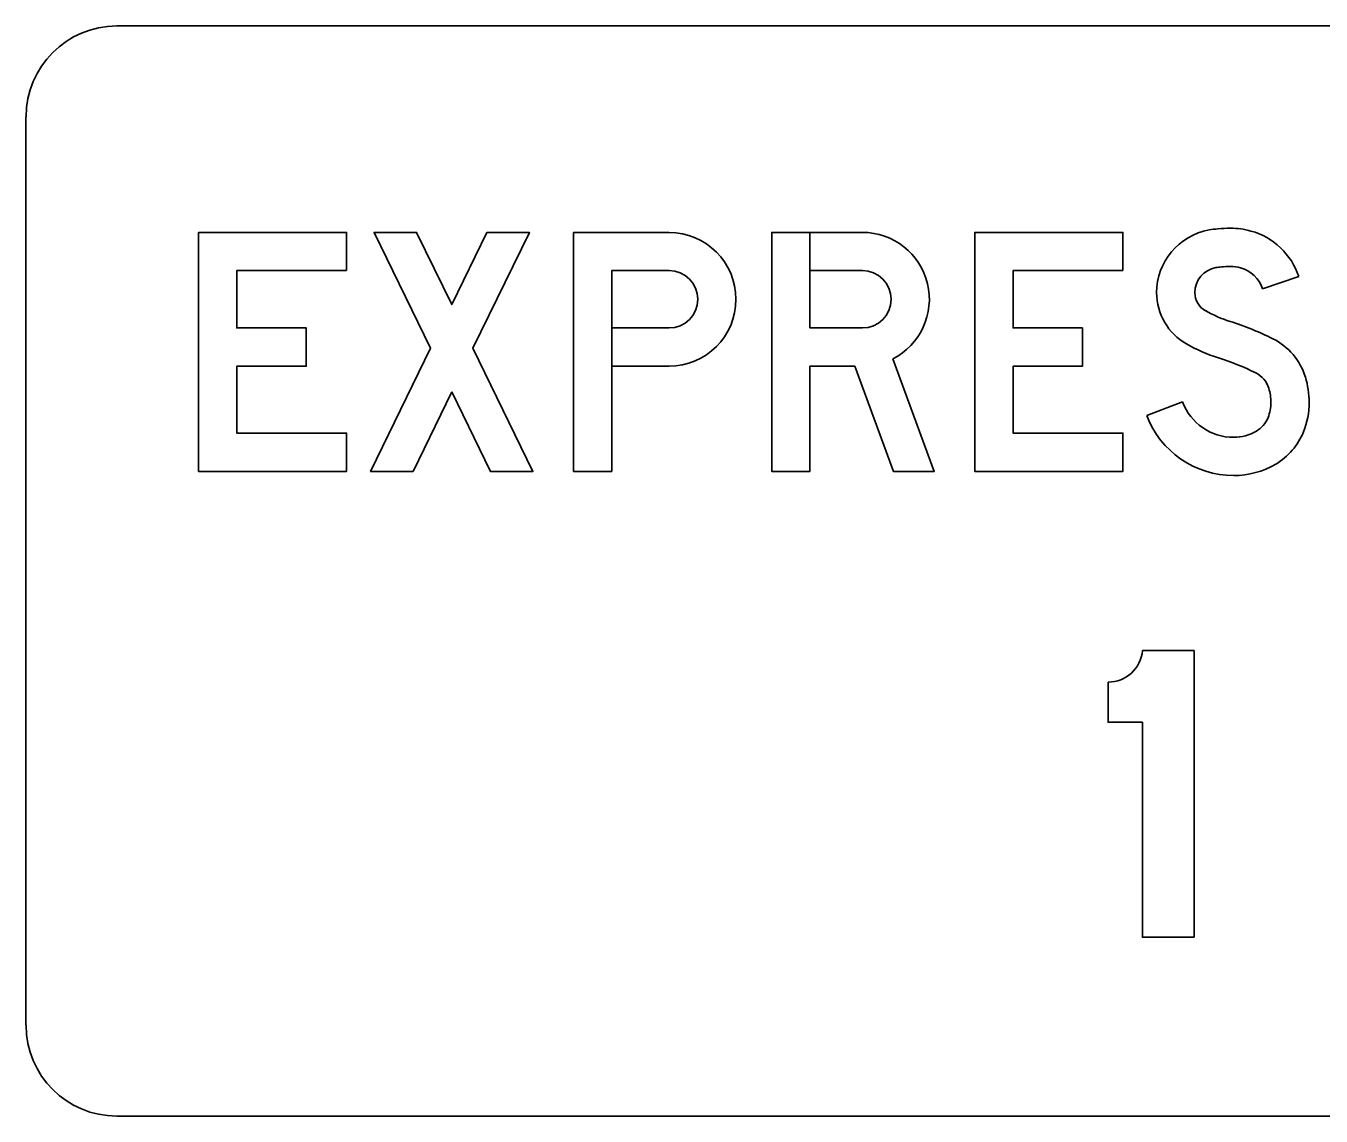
# Model space of a CAD drawing. Extents: x 42133 to 45533, y 41351 to 47951.
# Drawn here: x 44677.5 to 44757.2, y 46105 to 46172.1 of the extents above; entities that cross this region are included whole.
import ezdxf

# ---------------------------------------------------------------- set-up
doc = ezdxf.new("R2010")
doc.units = 0
doc.layers.add('P_TRAF_SIGN_SignDetails', color=7, linetype='Continuous')

msp = doc.modelspace()

# ---------------------------------------------------------------- linework, layer by layer
at = {"layer": 'P_TRAF_SIGN_SignDetails'}
for p, q in [((44683.061, 46172.1), (44871.92, 46172.1)), ((44677.462, 46110.624), (44677.462, 46166.509)), ((44713.519, 46157.044), (44717.047, 46157.044)), ((44713.519, 46157.044), (44717.047, 46157.044)), ((44713.519, 46151.164), (44717.047, 46151.164)), ((44871.92, 46105.032), (44683.061, 46105.032))]:
    msp.add_line(p, q, dxfattribs=at)
for points in [[(44697.202, 46157.044), (44690.44, 46157.044), (44690.44, 46153.516), (44694.714, 46153.516), (44694.714, 46151.164), (44690.44, 46151.164), (44690.44, 46147.048), (44697.202, 46147.048), (44697.202, 46144.696), (44688.088, 46144.696), (44688.088, 46159.396), (44697.202, 46159.396)], [(44697.202, 46157.044), (44690.44, 46157.044), (44690.44, 46153.516), (44694.714, 46153.516), (44694.714, 46151.164), (44690.44, 46151.164), (44690.44, 46147.048), (44697.202, 46147.048), (44697.202, 46144.696), (44688.088, 46144.696), (44688.088, 46159.396), (44697.202, 46159.396)], [(44697.202, 46157.044), (44690.44, 46157.044), (44690.44, 46153.516), (44694.714, 46153.516), (44694.714, 46151.164), (44690.44, 46151.164), (44690.44, 46147.048), (44697.202, 46147.048), (44697.202, 46144.696), (44688.088, 46144.696), (44688.088, 46159.396), (44697.202, 46159.396)], [(44703.67, 46149.587), (44701.288, 46144.696), (44698.672, 46144.696), (44702.361, 46152.272), (44698.892, 46159.396), (44701.508, 46159.396), (44703.67, 46154.958), (44705.831, 46159.396), (44708.447, 46159.396), (44704.978, 46152.272), (44708.668, 46144.696), (44706.051, 46144.696)], [(44703.67, 46149.587), (44701.288, 46144.696), (44698.672, 46144.696), (44702.361, 46152.272), (44698.892, 46159.396), (44701.508, 46159.396), (44703.67, 46154.958), (44705.831, 46159.396), (44708.447, 46159.396), (44704.978, 46152.272), (44708.668, 46144.696), (44706.051, 46144.696)], [(44703.67, 46149.587), (44701.288, 46144.696), (44698.672, 46144.696), (44702.361, 46152.272), (44698.892, 46159.396), (44701.508, 46159.396), (44703.67, 46154.958), (44705.831, 46159.396), (44708.447, 46159.396), (44704.978, 46152.272), (44708.668, 46144.696), (44706.051, 46144.696)], [(44744.977, 46157.044), (44738.215, 46157.044), (44738.215, 46153.516), (44742.489, 46153.516), (44742.489, 46151.164), (44738.215, 46151.164), (44738.215, 46147.048), (44744.977, 46147.048), (44744.977, 46144.696), (44735.863, 46144.696), (44735.863, 46159.396), (44744.977, 46159.396)], [(44744.977, 46157.044), (44738.215, 46157.044), (44738.215, 46153.516), (44742.489, 46153.516), (44742.489, 46151.164), (44738.215, 46151.164), (44738.215, 46147.048), (44744.977, 46147.048), (44744.977, 46144.696), (44735.863, 46144.696), (44735.863, 46159.396), (44744.977, 46159.396)], [(44744.977, 46157.044), (44738.215, 46157.044), (44738.215, 46153.516), (44742.489, 46153.516), (44742.489, 46151.164), (44738.215, 46151.164), (44738.215, 46147.048), (44744.977, 46147.048), (44744.977, 46144.696), (44735.863, 46144.696), (44735.863, 46159.396), (44744.977, 46159.396)]]:
    msp.add_lwpolyline(points, close=True, dxfattribs=at)
for points in [[(44717.047, 46159.396), (44711.167, 46159.396), (44711.167, 46144.696), (44713.519, 46144.696), (44713.519, 46151.164)], [(44717.047, 46159.396), (44711.167, 46159.396), (44711.167, 46144.696), (44713.519, 46144.696), (44713.519, 46157.044)], [(44717.047, 46159.396), (44711.167, 46159.396), (44711.167, 46144.696), (44713.519, 46144.696), (44713.519, 46157.044)], [(44728.95, 46153.516), (44725.72, 46153.516), (44725.72, 46159.396), (44723.368, 46159.396), (44723.368, 46144.696), (44725.72, 46144.696), (44725.72, 46151.164), (44728.48, 46151.164), (44730.858, 46144.696), (44733.363, 46144.696), (44730.821, 46151.613)], [(44728.95, 46153.516), (44725.72, 46153.516), (44725.72, 46159.396), (44723.368, 46159.396), (44723.368, 46144.696), (44725.72, 46144.696), (44725.72, 46151.164), (44728.48, 46151.164), (44730.858, 46144.696), (44733.363, 46144.696), (44730.821, 46151.613)], [(44728.95, 46159.396), (44723.368, 46159.396), (44723.368, 46144.696), (44725.72, 46144.696), (44725.72, 46151.164), (44728.48, 46151.164), (44730.858, 46144.696), (44733.363, 46144.696), (44730.821, 46151.613)], [(44725.72, 46159.396), (44725.72, 46157.044), (44728.95, 46157.044)], [(44728.95, 46159.396), (44725.72, 46159.396)], [(44725.72, 46159.396), (44725.72, 46157.044), (44728.95, 46157.044)], [(44728.95, 46159.396), (44725.72, 46159.396)], [(44717.047, 46153.516), (44713.519, 46153.516), (44713.519, 46157.044), (44717.047, 46157.044)], [(44728.95, 46157.044), (44725.72, 46157.044), (44725.72, 46153.516), (44728.95, 46153.516)], [(44753.573, 46155.933), (44755.804, 46156.677)], [(44753.573, 46155.933), (44755.804, 46156.677)], [(44753.573, 46155.933), (44755.804, 46156.677)], [(44717.047, 46153.516), (44713.519, 46153.516), (44713.519, 46151.164), (44717.047, 46151.164)], [(44717.047, 46153.516), (44713.519, 46153.516), (44713.519, 46151.164), (44717.047, 46151.164)], [(44748.647, 46148.971), (44746.447, 46148.141)], [(44748.647, 46148.971), (44746.447, 46148.141)], [(44748.647, 46148.971), (44746.447, 46148.141)], [(44746.183, 46133.671), (44749.358, 46133.671), (44749.358, 46116.031)], [(44746.183, 46133.671), (44749.358, 46133.671), (44749.358, 46116.031)], [(44746.183, 46133.671), (44749.358, 46133.671), (44749.358, 46116.031)], [(44749.358, 46116.031), (44746.183, 46116.031), (44746.183, 46129.261), (44744.066, 46129.261), (44744.066, 46131.731)], [(44749.358, 46116.031), (44746.183, 46116.031), (44746.183, 46129.261), (44744.066, 46129.261), (44744.066, 46131.731)], [(44749.358, 46116.031), (44746.183, 46116.031), (44746.183, 46129.261), (44744.066, 46129.261), (44744.066, 46131.731)]]:
    msp.add_lwpolyline(points, dxfattribs=at)
for centre, radius, start, end in [((44683.061, 46166.506), 5.589, 90, 180), ((44744.066, 46133.855), 2.125, 270, 355.02089), ((44744.066, 46133.855), 2.125, 270, 355.02089), ((44744.066, 46133.855), 2.125, 270, 355.02089), ((44683.061, 46110.621), 5.589, 180, 270)]:
    msp.add_arc(centre, radius, start, end, dxfattribs=at)
for centre, major_axis, ratio, start_param, end_param in [((44750.973, 46155.689), (0, 3.917), 0.999999, 0.175685, 1.570796), ((44750.973, 46155.689), (0, 3.917), 0.999999, 0.175685, 1.570796), ((44750.973, 46155.689), (0, 3.917), 0.999999, 0.175685, 1.570796), ((44751.403, 46153.267), (0, 6.378), 0.999999, 0.090794, 0.175685), ((44751.403, 46153.267), (0, 6.378), 0.999999, 0.090794, 0.175685), ((44751.403, 46153.267), (0, 6.378), 0.999999, 0.090794, 0.175685), ((44751.6, 46151.104), (0, 8.55), 0.999999, 6.283185, 6.373979), ((44751.6, 46151.104), (0, 8.55), 0.999999, 6.283185, 6.373979), ((44751.6, 46151.104), (0, 8.55), 0.999999, 6.283185, 6.373979), ((44751.6, 46154.974), (0, 4.679), 0.999999, 6.012094, 6.283185), ((44751.6, 46154.974), (0, 4.679), 0.999999, 6.012094, 6.283185), ((44751.6, 46154.974), (0, 4.679), 0.999999, 6.012094, 6.283185), ((44717.047, 46155.28), (0, 4.116), 0.999999, 3.141593, 6.283185), ((44717.047, 46155.28), (0, 4.116), 0.999999, 3.141593, 6.283185), ((44717.047, 46155.28), (0, 4.116), 0.999999, 3.141593, 6.283185), ((44728.95, 46155.28), (0, 4.116), 0.999993, 3.613317, 6.283185), ((44728.95, 46155.28), (0, 4.116), 0.999993, 3.613317, 6.283185), ((44728.95, 46155.28), (0, 4.116), 0.999993, 3.613317, 6.283185), ((44751.692, 46155.306), (0, 4.335), 0.999999, 5.034126, 6.012094), ((44751.692, 46155.306), (0, 4.335), 0.999999, 5.034126, 6.012094), ((44751.692, 46155.306), (0, 4.335), 0.999999, 5.034126, 6.012094), ((44750.973, 46155.689), (0, 1.565), 0.999999, 0.175685, 1.570796), ((44750.973, 46155.689), (0, 1.565), 0.999999, 0.175685, 1.570796), ((44750.973, 46155.689), (0, 1.565), 0.999999, 0.175685, 1.570796), ((44751.403, 46153.267), (0, 4.026), 0.999999, 0.090794, 0.175685), ((44751.403, 46153.267), (0, 4.026), 0.999999, 0.090794, 0.175685), ((44751.403, 46153.267), (0, 4.026), 0.999999, 0.090794, 0.175685), ((44751.6, 46151.104), (0, 6.198), 0.999999, 0, 0.090794), ((44751.6, 46151.104), (0, 6.198), 0.999999, 0, 0.090794), ((44751.6, 46151.104), (0, 6.198), 0.999999, 0, 0.090794), ((44751.6, 46154.974), (0, 2.327), 0.999999, 6.012094, 6.283185), ((44751.6, 46154.974), (0, 2.327), 0.999999, 6.012094, 6.283185), ((44751.6, 46154.974), (0, 2.327), 0.999999, 6.012094, 6.283185), ((44751.692, 46155.306), (0, 1.983), 0.999999, 5.034126, 6.012094), ((44751.692, 46155.306), (0, 1.983), 0.999999, 5.034126, 6.012094), ((44751.692, 46155.306), (0, 1.983), 0.999999, 5.034126, 6.012094), ((44717.047, 46155.28), (0, 1.764), 0.999999, 3.141593, 6.283185), ((44717.047, 46155.28), (0, 1.764), 0.999999, 3.141593, 6.283185), ((44717.047, 46155.28), (0, 1.764), 0.999999, 3.141593, 6.283185), ((44728.95, 46155.28), (0, 1.764), 0.999993, 3.141593, 6.283185), ((44728.95, 46155.28), (0, 1.764), 0.999993, 3.141593, 6.283185), ((44728.95, 46155.28), (0, 1.764), 0.999993, 3.141593, 6.283185), ((44750.68, 46155.689), (0, 3.624), 0.999999, 1.570796, 2.627164), ((44750.68, 46155.689), (0, 3.624), 0.999999, 1.570796, 2.627164), ((44750.68, 46155.689), (0, 3.624), 0.999999, 1.570796, 2.627164), ((44750.68, 46155.689), (0, 1.272), 0.999999, 1.570796, 2.627164), ((44750.68, 46155.689), (0, 1.272), 0.999999, 1.570796, 2.627164), ((44750.68, 46155.689), (0, 1.272), 0.999999, 1.570796, 2.627164), ((44754, 46161.564), (0, 8.02), 0.999999, 2.627164, 2.834816), ((44754, 46161.564), (0, 8.02), 0.999999, 2.627164, 2.834816), ((44754, 46161.564), (0, 8.02), 0.999999, 2.627164, 2.834816), ((44746.068, 46136.523), (0, 18.248), 0.999999, 5.820582, 5.976409), ((44746.068, 46136.523), (0, 18.248), 0.999999, 5.820582, 5.976409), ((44746.068, 46136.523), (0, 18.248), 0.999999, 5.820582, 5.976409), ((44754, 46161.564), (0, 10.372), 0.999999, 2.627164, 2.834816), ((44754, 46161.564), (0, 10.372), 0.999999, 2.627164, 2.834816), ((44754, 46161.564), (0, 10.372), 0.999999, 2.627164, 2.834816), ((44752.463, 46149.347), (0, 3.918), 0.999999, 5.010707, 5.820582), ((44752.463, 46149.347), (0, 3.918), 0.999999, 5.010707, 5.820582), ((44752.463, 46149.347), (0, 3.918), 0.999999, 5.010707, 5.820582), ((44746.068, 46136.523), (0, 15.896), 0.999999, 5.820582, 5.976409), ((44746.068, 46136.523), (0, 15.896), 0.999999, 5.820582, 5.976409), ((44746.068, 46136.523), (0, 15.896), 0.999999, 5.820582, 5.976409), ((44752.463, 46149.347), (0, 1.566), 0.999999, 5.010707, 5.820582), ((44752.463, 46149.347), (0, 1.566), 0.999999, 5.010707, 5.820582), ((44752.463, 46149.347), (0, 1.566), 0.999999, 5.010707, 5.820582), ((44751.124, 46148.935), (0, 5.319), 0.999999, 4.712389, 5.010707), ((44751.124, 46148.935), (0, 5.319), 0.999999, 4.712389, 5.010707), ((44751.124, 46148.935), (0, 5.319), 0.999999, 4.712389, 5.010707), ((44751.124, 46148.935), (0, 2.967), 0.999999, 4.712389, 5.010707), ((44751.124, 46148.935), (0, 2.967), 0.999999, 4.712389, 5.010707), ((44751.124, 46148.935), (0, 2.967), 0.999999, 4.712389, 5.010707), ((44751.799, 46150.158), (0, 3.368), 0.999999, 1.931277, 3.141593), ((44751.799, 46150.158), (0, 3.368), 0.999999, 1.931277, 3.141593), ((44751.799, 46150.158), (0, 3.368), 0.999999, 1.931277, 3.141593), ((44751.585, 46148.935), (0, 2.506), 0.999999, 4.331279, 4.712389), ((44751.585, 46148.935), (0, 2.506), 0.999999, 4.331279, 4.712389), ((44751.585, 46148.935), (0, 2.506), 0.999999, 4.331279, 4.712389), ((44751.585, 46148.935), (0, 4.858), 0.999999, 4.331279, 4.712389), ((44751.585, 46148.935), (0, 4.858), 0.999999, 4.331279, 4.712389), ((44751.585, 46148.935), (0, 4.858), 0.999999, 4.331279, 4.712389), ((44751.799, 46150.158), (0, 5.72), 0.999999, 1.931277, 3.141593), ((44751.799, 46150.158), (0, 5.72), 0.999999, 1.931277, 3.141593), ((44751.799, 46150.158), (0, 5.72), 0.999999, 1.931277, 3.141593), ((44752.334, 46148.635), (0, 1.699), 0.999999, 3.672524, 4.331279), ((44752.334, 46148.635), (0, 1.699), 0.999999, 3.672524, 4.331279), ((44752.334, 46148.635), (0, 1.699), 0.999999, 3.672524, 4.331279), ((44751.799, 46149.547), (0, 2.756), 0.999999, 3.141593, 3.672524), ((44751.799, 46149.547), (0, 2.756), 0.999999, 3.141593, 3.672524), ((44751.799, 46149.547), (0, 2.756), 0.999999, 3.141593, 3.672524), ((44752.334, 46148.635), (0, 4.051), 0.999999, 3.672524, 4.331279), ((44752.334, 46148.635), (0, 4.051), 0.999999, 3.672524, 4.331279), ((44752.334, 46148.635), (0, 4.051), 0.999999, 3.672524, 4.331279), ((44751.799, 46149.547), (0, 5.108), 0.999999, 3.141593, 3.672524), ((44751.799, 46149.547), (0, 5.108), 0.999999, 3.141593, 3.672524), ((44751.799, 46149.547), (0, 5.108), 0.999999, 3.141593, 3.672524)]:
    msp.add_ellipse(centre, major_axis=major_axis, ratio=ratio, start_param=start_param, end_param=end_param, dxfattribs=at)

doc.saveas('drawing.dxf')
